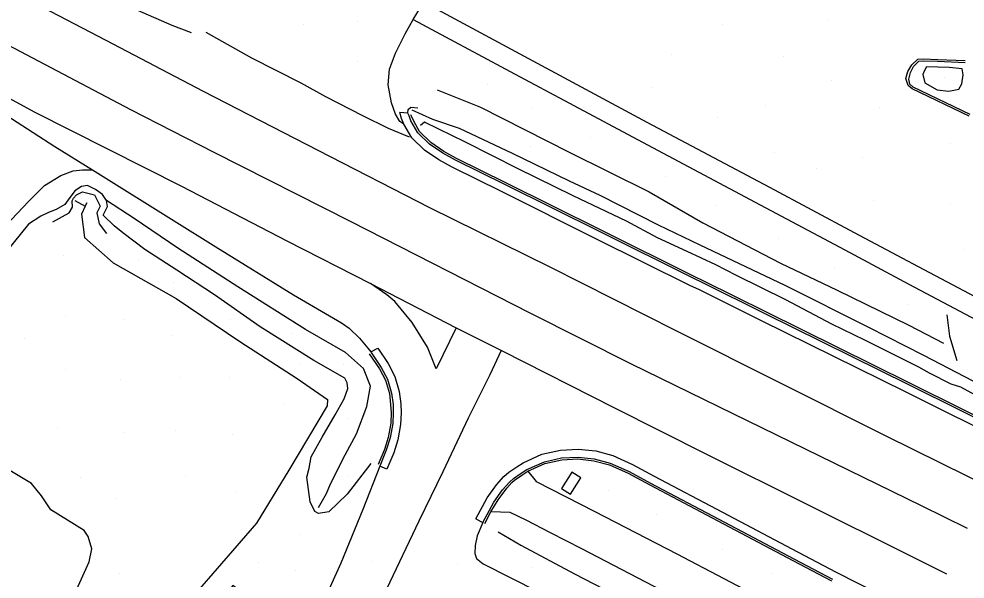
# Model space of a CAD drawing. Extents: x 1497074 to 1501343, y 481943 to 486114.
# Drawn here: x 1498065.8 to 1498306.3, y 483509.5 to 483651.9 of the extents above; entities that cross this region are included whole.
import ezdxf

# ---------------------------------------------------------------- set-up
doc = ezdxf.new("R2010")
doc.units = 0
doc.layers.add('PH Exist DTM Breakline', color=7, linetype='Continuous')
doc.layers.add('PH Exist DTM Point', color=7, linetype='Continuous')

msp = doc.modelspace()

# ---------------------------------------------------------------- linework, layer by layer
at = {"layer": 'PH Exist DTM Breakline'}
for points in [[(1497853.53, 483793.73), (1497873.22, 483776.6), (1497899.91, 483754.32), (1497927.13, 483733.34), (1497950.22, 483716.65), (1497981.7, 483695.07), (1497992.49, 483687.56), (1498016.02, 483672.42), (1498040.95, 483657.63), (1498062.98, 483645.3), (1498094.13, 483628.89), (1498115.38, 483618.01), (1498150.17, 483600.33), (1498195.65, 483577.17), (1498221.4, 483564.22), (1498295.13, 483528.13), (1498306.81, 483522.38)], [(1497901.77, 483783.37), (1497926.55, 483763.81), (1497947.89, 483747.58), (1497973.7, 483728.81), (1498002.83, 483708.84), (1498019.86, 483697.73), (1498037.97, 483686.38), (1498056.42, 483675.42), (1498074.68, 483665.18), (1498095.93, 483654.12), (1498104.69, 483650.3), (1498109.57, 483648.4)], [(1497914.17, 483758.31), (1497938.38, 483739.71), (1497958.83, 483724.83), (1497974.46, 483713.87), (1497988.12, 483704.54), (1498013.88, 483687.62), (1498037.34, 483673.44), (1498063.8, 483659.07), (1498087.91, 483646.46), (1498112.61, 483633.53), (1498141.8, 483618.47), (1498170.18, 483603.95), (1498200.76, 483588.83), (1498232.96, 483572.59), (1498285.98, 483545.92), (1498313.92, 483532.15)], [(1498163.63, 483625.08), (1498162.65, 483625.8), (1498161.55, 483627.62), (1498160.47, 483630.54), (1498159.62, 483635.14), (1498159.98, 483639.07), (1498161.48, 483643.21), (1498163.99, 483648.12), (1498166.02, 483651.73), (1498167.85, 483654.79), (1498169.95, 483655.48), (1498193.09, 483642.98), (1498225.37, 483625.63), (1498256.59, 483609.07), (1498278.09, 483597.57), (1498294.37, 483588.9), (1498310.21, 483580.52), (1498326.19, 483571.91), (1498332.33, 483568.51)], [(1498021.49, 483652.97), (1498027.48, 483648.95), (1498041.56, 483640.47), (1498054.45, 483632.62), (1498063.91, 483626.59), (1498074.96, 483619.43), (1498084.46, 483613.48), (1498105.22, 483600.51), (1498115.82, 483593.93), (1498135.61, 483581.76), (1498147.75, 483574.62), (1498149.73, 483573.22), (1498152.37, 483570.68), (1498154.48, 483568.15), (1498155.25, 483567.19)], [(1498166.02, 483651.73), (1498190.7, 483638.55), (1498223, 483621.19), (1498254.22, 483604.62), (1498275.72, 483593.13), (1498292.01, 483584.45), (1498307.84, 483576.08), (1498323.78, 483567.5), (1498329.89, 483564.11)], [(1498113.31, 483648.52), (1498124.94, 483641.97), (1498137.43, 483635.65), (1498143.7, 483632.19), (1498153.1, 483627.29), (1498159.69, 483624.06), (1498165.01, 483621.89)], [(1498038.57, 483645.24), (1498069.7, 483628.29), (1498107.09, 483609.32), (1498133.87, 483595.49), (1498155.12, 483584.6)], [(1498307.32, 483627.15), (1498292.82, 483634.13), (1498291.81, 483634.99), (1498291.24, 483636.74), (1498291.76, 483638.52), (1498292.74, 483640.2), (1498294.31, 483641.65), (1498295.75, 483641.72), (1498299.33, 483641.6), (1498306.34, 483641.31)], [(1498307.54, 483627.6), (1498293.1, 483634.55), (1498292.27, 483635.25), (1498292.03, 483636.59), (1498292.38, 483638.26), (1498293.22, 483639.76), (1498294.53, 483641.16), (1498295.76, 483641.22), (1498299.31, 483641.1), (1498306.32, 483640.81)], [(1498305.56, 483639.22), (1498302.22, 483639.5), (1498296.52, 483639.66), (1498296, 483638.76), (1498295.52, 483637.75), (1498296.02, 483635.6), (1498299.17, 483633.82), (1498302.12, 483633.5), (1498304.69, 483634.06), (1498305.46, 483635.41), (1498305.78, 483637.69), (1498305.56, 483639.22)], [(1498172.09, 483633.88), (1498183.12, 483629.42), (1498205.68, 483618.03), (1498225.97, 483607.94), (1498239.66, 483599.99), (1498259.34, 483589.78), (1498273.74, 483582.92), (1498292.03, 483573.99), (1498300.81, 483569.42)], [(1498175.89, 483614.17), (1498172.53, 483616.07), (1498168.92, 483618.49), (1498165.64, 483621.66), (1498163.63, 483625.08), (1498163.07, 483626.53), (1498162.58, 483628.07)], [(1498164.61, 483627.91), (1498162.58, 483628.07)], [(1498164.61, 483627.91), (1498164.74, 483628.85), (1498165.37, 483629.44), (1498167.21, 483629.27)], [(1498176.78, 483615.97), (1498173.58, 483617.77), (1498170.18, 483620.05), (1498167.23, 483622.91), (1498165.44, 483625.95), (1498164.96, 483627.2), (1498164.61, 483627.91)], [(1498177, 483616.41), (1498173.84, 483618.2), (1498170.5, 483620.44), (1498167.63, 483623.22), (1498166.23, 483625.68), (1498165.49, 483627.33), (1498165.38, 483627.52)], [(1498324.22, 483551.45), (1498315.49, 483556.37), (1498308.37, 483559.79), (1498295.79, 483566.33), (1498281.85, 483573.39), (1498260.54, 483584.07), (1498238.98, 483594.36), (1498228.33, 483599.43), (1498213.55, 483606.97), (1498205.73, 483610.64), (1498191.29, 483617.64), (1498177.75, 483624.03), (1498171, 483626.33), (1498165.77, 483628.7)], [(1498168.88, 483625.61), (1498167.85, 483624.76)], [(1498322.63, 483549.23), (1498317.83, 483551.89), (1498314.3, 483553.42), (1498311.47, 483554.79), (1498309.72, 483555.78), (1498305.25, 483558.24), (1498302.72, 483559.01), (1498297.24, 483561.83), (1498294.51, 483563.32), (1498280.84, 483570.17), (1498272.46, 483574.23), (1498260.71, 483580.44), (1498248.16, 483586.61), (1498242.9, 483589.36), (1498235.69, 483592.78), (1498228.14, 483596.21), (1498220.25, 483600.46), (1498206.64, 483606.86), (1498192.71, 483613.8), (1498179.31, 483620.57), (1498168.88, 483625.61)], [(1498319.1, 483545.34), (1498292.03, 483558.84), (1498255.46, 483576.93), (1498239.66, 483584.76), (1498237.17, 483585.92), (1498213.54, 483597.71), (1498189.31, 483609.79), (1498176.78, 483615.97)], [(1498319.32, 483545.79), (1498292.26, 483559.29), (1498255.68, 483577.37), (1498239.87, 483585.21), (1498237.39, 483586.37), (1498213.76, 483598.15), (1498189.53, 483610.24), (1498177, 483616.41)], [(1498068.32, 483605.52), (1498072.32, 483609.5), (1498076.43, 483612.06), (1498079.57, 483613.25), (1498081.94, 483613.5), (1498084.46, 483613.48)], [(1498318.2, 483543.55), (1498291.14, 483557.05), (1498254.57, 483575.13), (1498238.79, 483582.96), (1498236.3, 483584.12), (1498212.64, 483595.92), (1498188.42, 483608), (1498175.89, 483614.17)], [(1498155.23, 483538.84), (1498149.27, 483531.06), (1498144.6, 483526.58), (1498141.94, 483526.1), (1498141.04, 483526.61), (1498139.82, 483529.05), (1498138.98, 483535.38), (1498139.53, 483537.64), (1498140.05, 483540.54), (1498142.85, 483545.55), (1498146.16, 483551.23), (1498148.45, 483555.3), (1498149.37, 483557.87), (1498149.25, 483559.31), (1498148.63, 483560.54), (1498140.79, 483565.05), (1498127.1, 483573.62), (1498115.48, 483581.72), (1498105.96, 483587.96), (1498097.83, 483593.29), (1498092.23, 483597.49), (1498089.98, 483599.31), (1498087.23, 483601.95), (1498088.3, 483604.17), (1498088.05, 483605.69), (1498087.06, 483607.24), (1498085.22, 483608.51), (1498083.25, 483609.49), (1498081.68, 483609.24), (1498080.04, 483608.13), (1498078.34, 483605.88), (1498077.49, 483604.66), (1498075.23, 483603.45), (1498073.34, 483602.64), (1498071.37, 483601.74), (1498068.21, 483599.68), (1498062.57, 483592.64)], [(1498074.41, 483600.3), (1498078.55, 483602.57), (1498079.41, 483604.05), (1498079.34, 483605.61), (1498079.7, 483606.33), (1498080.39, 483607.14), (1498081.95, 483607.89), (1498085.04, 483607.12), (1498086.43, 483604.3), (1498085.56, 483602.56), (1498086.19, 483599.74), (1498088.07, 483597.34)], [(1498141.97, 483527.66), (1498144, 483531.19), (1498145, 483533.7), (1498148.7, 483541.03), (1498151.56, 483546.42), (1498154.23, 483553.3), (1498155.12, 483558.51), (1498153.4, 483562.97), (1498148.79, 483567.03), (1498138.61, 483572.94), (1498121.44, 483583.79), (1498106.21, 483593.59), (1498095.09, 483601.16), (1498088.05, 483605.69)], [(1498068.32, 483605.52), (1498059.53, 483596.27), (1498051.52, 483586.27), (1498041.3, 483573.63), (1498029.99, 483559.29), (1498020.83, 483545.92), (1498016.58, 483538.39), (1498013.73, 483531.31), (1498012.56, 483525.9), (1498012.82, 483522.3), (1498014.26, 483520.71), (1498018.77, 483518.07)], [(1498080.02, 483605.68), (1498082.61, 483604.24), (1498081.66, 483602.21), (1498082.47, 483596.27), (1498089.77, 483589.86), (1498105.79, 483580.82), (1498121.98, 483569.83), (1498136.5, 483560.45), (1498144.24, 483555.12), (1498144.15, 483553.52), (1498134.4, 483537.16), (1498126.17, 483523.69), (1498111.22, 483506.37), (1498092.99, 483483.25), (1498089.76, 483481.12), (1498088.53, 483479.06), (1498086.75, 483475.04), (1498082.93, 483468.48), (1498078.74, 483463.3), (1498068.51, 483450.94), (1498056.8, 483435.62)], [(1498082.61, 483604.24), (1498083.14, 483605.17)], [(1498155.12, 483584.6), (1498176.95, 483573.37), (1498171.87, 483562.94), (1498169.66, 483568.42), (1498165.75, 483574.67), (1498161.31, 483580.01), (1498159.28, 483581.76), (1498155.12, 483584.6)], [(1498301.63, 483576.64), (1498302.37, 483571.2), (1498304.18, 483565.02)], [(1498176.95, 483573.37), (1498188.48, 483567.59), (1498217.2, 483552.97), (1498240.6, 483541.17), (1498266.06, 483528.5), (1498291.88, 483515.59), (1498301.6, 483510.82)], [(1498188.36, 483567.56), (1498185.46, 483561.41), (1498179.95, 483550.35), (1498173.54, 483536.74), (1498167.47, 483524.14), (1498159.21, 483506.89), (1498152.89, 483496.13), (1498145.79, 483486.26), (1498134.49, 483471.14), (1498121.85, 483454.77), (1498107.11, 483435.85), (1498096.53, 483424.62), (1498089.08, 483417.98)], [(1498155.25, 483567.19), (1498157.01, 483568.17)], [(1498157.01, 483568.17), (1498159.62, 483564.27), (1498161.33, 483560.98), (1498162.44, 483557.14), (1498162.88, 483553.97), (1498162.96, 483551.71), (1498162.8, 483548.79), (1498162.08, 483544.85), (1498161.06, 483541.57), (1498159.34, 483537.4)], [(1498154.86, 483566.71), (1498157.41, 483562.9), (1498159, 483560.05), (1498159.99, 483556.62), (1498160.26, 483553.8), (1498160.45, 483551.73), (1498160.3, 483549.08), (1498159.65, 483545.45), (1498158.7, 483542.42), (1498157.07, 483538.57)], [(1498155.35, 483567.05), (1498157.89, 483563.25), (1498159.46, 483560.24), (1498160.48, 483556.72), (1498160.88, 483553.8), (1498160.95, 483551.72), (1498160.81, 483549.02), (1498160.13, 483545.33), (1498159.18, 483542.25), (1498157.49, 483538.16)], [(1498010.77, 483505.59), (1498020.96, 483500.12), (1498031.15, 483495.6), (1498033.62, 483496.57), (1498038.32, 483506.53), (1498039.95, 483506.02), (1498048.97, 483501.77), (1498058.93, 483496.72), (1498069.77, 483491.78), (1498072.14, 483492.14), (1498076.14, 483497.14), (1498083.64, 483513.84), (1498084.36, 483517.12), (1498083.43, 483520.31), (1498082.42, 483521.82), (1498073.89, 483527.05), (1498071.51, 483530.58), (1498069.01, 483533.75), (1498063.48, 483537.05), (1498047.5, 483544.69), (1498037.81, 483547.07), (1498029.35, 483547.63), (1498026.44, 483546.48)], [(1498181.91, 483524.79), (1498184.78, 483530.08), (1498187.16, 483533.43), (1498189.09, 483535.56), (1498190.28, 483536.6), (1498192.33, 483538.01), (1498193.96, 483539.05), (1498198.72, 483541.2), (1498203.44, 483542.23), (1498207.96, 483542.5), (1498212.42, 483542.02), (1498216.74, 483540.85), (1498221.76, 483538.59)], [(1498183.69, 483523.86), (1498186.48, 483529.02), (1498188.72, 483532.17), (1498190.49, 483534.13), (1498191.51, 483535.02), (1498193.44, 483536.34), (1498194.92, 483537.29), (1498199.35, 483539.29), (1498203.72, 483540.24), (1498207.91, 483540.49), (1498212.05, 483540.04), (1498216.06, 483538.96), (1498220.87, 483536.8), (1498226.36, 483533.85), (1498243.67, 483524.7), (1498262.74, 483514.61), (1498272.58, 483509.45)], [(1498184.22, 483523.56), (1498185.78, 483526.55), (1498187.61, 483529.58), (1498188.64, 483530.93), (1498189.83, 483532.56), (1498191.06, 483534), (1498191.79, 483534.56), (1498193.62, 483535.91), (1498195.15, 483536.85), (1498199.51, 483538.81), (1498203.79, 483539.75), (1498207.9, 483539.99), (1498211.96, 483539.55), (1498215.89, 483538.49), (1498220.65, 483536.35), (1498226.13, 483533.41), (1498243.43, 483524.26), (1498262.5, 483514.17), (1498272.35, 483509.01)], [(1498221.76, 483538.59), (1498227.3, 483535.62), (1498244.6, 483526.47), (1498263.67, 483516.38), (1498273.51, 483511.23)], [(1498157.49, 483538.16), (1498153.2, 483527.12), (1498147.66, 483513.48), (1498143.28, 483503.92), (1498140.93, 483499.56), (1498139.49, 483498.03), (1498137.69, 483497.55), (1498134.62, 483498.07), (1498132.38, 483499.1), (1498125.56, 483503.84), (1498120.17, 483507.86), (1498106.67, 483490.5), (1498082.94, 483459.44), (1498057.85, 483426.84), (1498058.93, 483425.91), (1498062.4, 483422.33), (1498066.85, 483417.4), (1498059.38, 483411.01)], [(1498159.34, 483537.4), (1498157.49, 483538.16)], [(1498195.15, 483536.85), (1498197.25, 483534.25), (1498212.21, 483526.6), (1498233.03, 483515.84), (1498256.91, 483503.33), (1498270.09, 483496.6), (1498277.03, 483492.89), (1498283.55, 483489.41), (1498285.16, 483488.47), (1498288.33, 483486.63)], [(1498286.9, 483476.76), (1498283.89, 483478.24), (1498280.61, 483480.06), (1498272.71, 483484.19), (1498262.36, 483489.43), (1498242.73, 483499.44), (1498229.17, 483506.53), (1498208.89, 483517.11), (1498200.92, 483521.18), (1498194.73, 483524.43), (1498190.67, 483526.4), (1498185.78, 483526.55)], [(1498181.91, 483524.79), (1498183.69, 483523.86)], [(1498183.69, 483523.86), (1498182.31, 483520.42), (1498181.74, 483517.98), (1498181.67, 483515.95), (1498182.13, 483514.69), (1498183.82, 483513.35), (1498197.7, 483506.27), (1498211.45, 483499.27), (1498227.08, 483491.74), (1498234.9, 483488.24), (1498238.48, 483486.49)], [(1498187.63, 483521.5), (1498193.36, 483518.11), (1498206.99, 483510.79), (1498221.6, 483503.26), (1498234.69, 483496.25), (1498240.2, 483493.15), (1498243, 483491.5), (1498243.68, 483488.94), (1498243.41, 483487.29), (1498239.81, 483478.56), (1498231.47, 483463.76), (1498224.28, 483451.14), (1498214.75, 483434.23), (1498204.11, 483415.33), (1498199.36, 483406.9), (1498197.87, 483404.21), (1498192.42, 483393.55), (1498182.5, 483375.69), (1498174.98, 483361.05), (1498165.03, 483343.32), (1498157.83, 483332.3)], [(1498273.51, 483511.23), (1498295.93, 483499.83)]]:
    msp.add_lwpolyline(points, dxfattribs=at)
msp.add_lwpolyline([(1498206.34, 483536.63), (1498203.73, 483532.49), (1498206, 483531.06), (1498208.6, 483535.2)], close=True, dxfattribs=at)
at = {"layer": 'PH Exist DTM Point'}
for p, q in [((1498271.35, 483651.78), (1498271.35, 483651.78)), ((1498138.23, 483650.52), (1498138.23, 483650.52)), ((1498151.81, 483651.27), (1498151.81, 483651.27)), ((1498244.67, 483650.55), (1498244.67, 483650.55)), ((1498231.76, 483642.8), (1498231.76, 483642.8)), ((1498260.04, 483642.27), (1498260.04, 483642.27)), ((1498151.8, 483641.14), (1498151.8, 483641.14)), ((1498301.18, 483637.05), (1498301.18, 483637.05)), ((1498184.9, 483635.08), (1498184.9, 483635.08)), ((1498272.28, 483636.24), (1498272.28, 483636.24)), ((1498226.86, 483634.36), (1498226.86, 483634.36)), ((1498255.62, 483629.88), (1498255.62, 483629.88)), ((1498196.34, 483629.44), (1498196.34, 483629.44)), ((1498284.6, 483629.48), (1498284.6, 483629.48)), ((1498243.29, 483626.77), (1498243.29, 483626.77)), ((1498211.08, 483621.79), (1498211.08, 483621.79)), ((1498195.81, 483619.52), (1498195.81, 483619.52)), ((1498257.74, 483617.87), (1498257.74, 483617.87)), ((1498302.58, 483620.1), (1498302.58, 483620.1)), ((1498280.18, 483616.74), (1498280.18, 483616.74)), ((1498268.54, 483613.92), (1498268.54, 483613.92)), ((1498230.13, 483611.8), (1498230.13, 483611.8)), ((1498243.02, 483604.53), (1498243.02, 483604.53)), ((1498283.09, 483605.59), (1498283.09, 483605.59)), ((1498302.58, 483604.74), (1498302.58, 483604.74)), ((1498258.87, 483596.09), (1498258.87, 483596.09)), ((1498077.02, 483591.67), (1498077.02, 483591.67)), ((1498305.95, 483593.28), (1498305.95, 483593.28)), ((1498096.24, 483590.43), (1498096.24, 483590.43)), ((1498273.01, 483588.71), (1498273.01, 483588.71)), ((1498105.09, 483584.91), (1498105.09, 483584.91)), ((1498291.96, 483579.26), (1498291.96, 483579.26)), ((1498077.7, 483576.38), (1498077.7, 483576.38)), ((1498092.31, 483575.5), (1498092.31, 483575.5)), ((1498119.64, 483575.49), (1498119.64, 483575.49)), ((1498067.18, 483570.59), (1498067.18, 483570.59)), ((1498104.78, 483571.32), (1498104.78, 483571.32)), ((1498135.29, 483571.92), (1498135.29, 483571.92)), ((1498077.67, 483562.68), (1498077.67, 483562.68)), ((1498137.1, 483564.23), (1498137.1, 483564.23)), ((1498148.18, 483563.97), (1498148.18, 483563.97)), ((1498091.71, 483560.07), (1498091.71, 483560.07)), ((1498106.62, 483560.64), (1498106.62, 483560.64)), ((1498119.39, 483560.74), (1498119.39, 483560.74)), ((1498133.14, 483553.97), (1498133.14, 483553.97)), ((1498149.28, 483550.21), (1498149.28, 483550.21)), ((1498075.61, 483547.63), (1498075.61, 483547.63)), ((1498092.4, 483546.7), (1498092.4, 483546.7)), ((1498105.68, 483547.18), (1498105.68, 483547.18)), ((1498120.16, 483546.21), (1498120.16, 483546.21)), ((1498081.44, 483535.35), (1498081.44, 483535.35)), ((1498108.09, 483535.45), (1498108.09, 483535.45)), ((1498149.58, 483535.85), (1498149.58, 483535.85)), ((1498121.15, 483531.66), (1498121.15, 483531.66)), ((1498215.69, 483531.87), (1498215.69, 483531.87)), ((1498090.52, 483529.88), (1498090.52, 483529.88)), ((1498227.94, 483525.94), (1498227.94, 483525.94)), ((1498137.49, 483520.8), (1498137.49, 483520.8)), ((1498244.71, 483516.97), (1498244.71, 483516.97)), ((1498126.81, 483513.63), (1498126.81, 483513.63)), ((1498155.55, 483513.81), (1498155.55, 483513.81)), ((1498177.35, 483513.11), (1498177.35, 483513.11)), ((1498196.37, 483512.4), (1498196.37, 483512.4)), ((1498091.41, 483510.9), (1498091.41, 483510.9)), ((1498136.14, 483511.53), (1498136.14, 483511.53)), ((1498257.13, 483510.92), (1498257.13, 483510.92))]:
    msp.add_line(p, q, dxfattribs=at)

doc.saveas('drawing.dxf')
